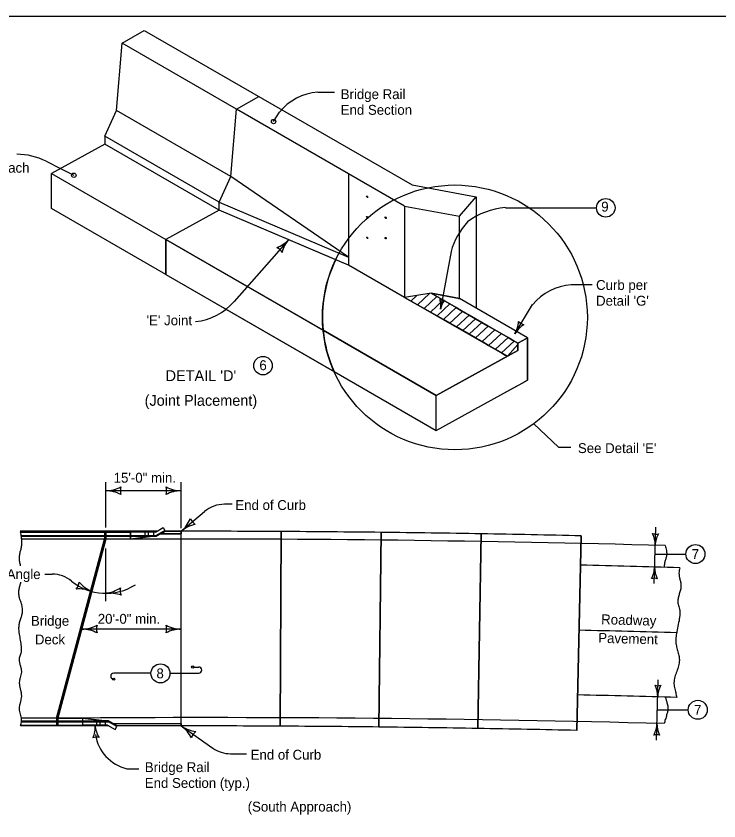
# Model space of a CAD drawing. Extents: x 10130 to 81668, y 5440 to 21644.
# Drawn here: x 18585 to 19722, y 8642 to 9944 of the extents above; entities that cross this region are included whole.
import ezdxf

# ---------------------------------------------------------------- set-up
doc = ezdxf.new("R2010")
doc.units = 0
for name, color, linetype in [('dsnCellElements', 7, 'Continuous'), ('dsnstdblockInterim', 7, 'Continuous'), ('dsnStdBlockModified', 7, 'Continuous'), ('dsnStdBlockNotModified', 7, 'Continuous'), ('dsnStdBorder', 7, 'Continuous'), ('dsnstdModifiedBlock', 7, 'Continuous'), ('Level 5', 7, 'Continuous'), ('SheetBorder', 7, 'Continuous')]:
    doc.layers.add(name, color=color, linetype=linetype)

msp = doc.modelspace()

# ---------------------------------------------------------------- linework, layer by layer
at = {"layer": 'dsnCellElements'}
for centre in [(19001.5, 9773.4), (18678.4, 9686.4)]:
    msp.add_circle(centre, 3.54, dxfattribs=at)
at = {"layer": 'dsnstdblockInterim'}
for p, q in [((18769.8, 9110.4), (18591.8, 9110.4)), ((18592.2, 9109), (18769.8, 9109)), ((18593.3, 9103.7), (18769.8, 9103.7)), ((18728, 9110.4), (18728, 9097.7)), ((18730, 9110.4), (18730, 9097.7)), ((18730, 9110.4), (18730, 9097.7)), ((18769.8, 9097.7), (18769.8, 9110.4)), ((18812.7, 9110.4), (18769.8, 9110.4)), ((18769.8, 9109), (18769.8, 9097.7)), ((18769.8, 9103.7), (18811.8, 9103.7)), ((18793.4, 9109), (18793.4, 9102.3)), ((18798.8, 9109), (18798.8, 9102.3)), ((18807.3, 9109), (18807.3, 9102.3)), ((18810.4, 9109), (18822.8, 9116.2)), ((18825.4, 9111.5), (18811.8, 9103.7)), ((18826.1, 9110.4), (18812.2, 9102.3)), ((18822.8, 9116.2), (18825.4, 9111.5)), ((18826.1, 9110.4), (18825.4, 9111.5)), ((18593.5, 9102.3), (18769.8, 9102.3)), ((18769.8, 9097.7), (18594, 9097.7)), ((18652.4, 8808.1), (18730, 9097.7)), ((18652.4, 8808.1), (18730, 9097.7)), ((18769.8, 9102.3), (18812.2, 9102.3)), ((18769.8, 9097.7), (18805.8, 9102.3)), ((18692.2, 8808.1), (18593.7, 8808.1)), ((18650.4, 8808.1), (18650.4, 8795.4)), ((18652.4, 8808.1), (18652.4, 8795.4)), ((18652.4, 8808.1), (18652.4, 8795.4)), ((18692.2, 8808.1), (18692.2, 8795.4)), ((18692.2, 8808.1), (18728.2, 8803.4)), ((18692.2, 8795.4), (18592.2, 8795.4)), ((18592.6, 8796.7), (18692.2, 8796.7)), ((18593.5, 8802.1), (18692.2, 8802.1)), ((18593.6, 8803.4), (18692.2, 8803.4)), ((18692.2, 8803.4), (18734.6, 8803.4)), ((18692.2, 8802.1), (18734.2, 8802.1)), ((18735.1, 8795.4), (18692.2, 8795.4)), ((18715.8, 8796.7), (18715.8, 8803.4)), ((18721.2, 8796.7), (18721.2, 8803.4)), ((18729.7, 8796.7), (18729.7, 8803.4)), ((18732.8, 8796.7), (18745.2, 8789.6)), ((18747.9, 8794.2), (18734.2, 8802.1)), ((18748.5, 8795.4), (18734.6, 8803.4)), ((18745.2, 8789.6), (18747.9, 8794.2)), ((18748.5, 8795.4), (18747.9, 8794.2))]:
    msp.add_line(p, q, dxfattribs=at)
for points in [[(18810.4, 9109), (18769.8, 9109), (18769.8, 9109), (18769.8, 9109)], [(18732.8, 8796.7), (18692.2, 8796.7), (18692.2, 8796.7), (18692.2, 8796.7)]]:
    msp.add_lwpolyline(points, dxfattribs=at)
for points in [[(18592.2, 9054.3), (18590.9, 9060.9), (18590.4, 9067.5), (18591.1, 9073.8), (18592.6, 9080), (18593.9, 9086.2), (18594.4, 9092.5), (18594.1, 9096.7), (18593.7, 9100.9), (18592.1, 9109.3)], [(18592.2, 8795.4), (18593.3, 8800.4), (18593.6, 8802.9), (18593.8, 8805.4), (18593.4, 8809.9), (18592.2, 8814.3), (18591, 8818.8), (18590.5, 8823.2), (18591, 8828.3), (18592.2, 8833.4), (18593.4, 8838.5), (18594, 8843.6), (18593.5, 8849), (18592.3, 8854.5), (18591.2, 8859.9), (18590.7, 8865.4), (18591.2, 8869.7), (18592.3, 8873.9), (18593.4, 8878.2), (18594, 8882.4), (18593.5, 8887.8), (18592.2, 8893.1), (18590.9, 8898.4), (18590.5, 8903.8), (18591, 8907), (18592.1, 8910.2), (18593.2, 8913.4), (18593.8, 8916.6), (18593.8, 8921.5), (18593.3, 8926.4), (18591.8, 8936.4), (18590.2, 8946.3), (18589.6, 8953.7), (18589.7, 8956.1), (18590.7, 8962.6), (18592.6, 8969), (18594.5, 8975.4), (18595.4, 8981.8), (18595.3, 8985.6), (18594.6, 8989.3), (18592.4, 8996.8), (18590.2, 9004.3), (18589.5, 9008.1), (18589.3, 9010), (18589.3, 9011.8), (18590, 9017.4), (18591.4, 9022.9), (18592.9, 9028.1)]]:
    msp.add_spline(points, degree=3, dxfattribs=at)
at = {"layer": 'dsnStdBlockNotModified'}
for centre in [(18870.6, 8890.7), (18742.9, 8871)]:
    msp.add_circle(centre, 1.78, dxfattribs=at)
for centre, radius, start, end in [((19355.4, 9452.1), 42.5, 328.7108, 356.7833), ((19428.1, 9408), 42.5, 120.6383, 148.7108), ((19410.3, 9460.5), 16.4, 220.9775, 256.4442), ((18670.5, 8793), 42.5, 336.294, 4.3665), ((18755.2, 8799.5), 42.5, 184.3665, 212.439), ((18715.5, 8760.7), 16.4, 76.6331, 112.0998)]:
    msp.add_arc(centre, radius, start, end, dxfattribs=at)
at = {"layer": 'dsnStdBorder'}
for p, q in [((18792.4, 9920.9), (19158.4, 9709.6)), ((18941.6, 9793.5), (18756.6, 9900.3)), ((19073, 9821), (19099.8, 9821)), ((18932.1, 9684.3), (18747.2, 9791.1)), ((19122.6, 9688.9), (18941.6, 9793.5)), ((19001.5, 9773.4), (19010.8, 9788.6)), ((18913.3, 9643), (18728.3, 9749.8)), ((18728.3, 9749.8), (18728.3, 9736.7)), ((18633.7, 9709), (18657, 9697.2)), ((19158.4, 9709.6), (19225.7, 9670.8)), ((18657, 9697.2), (18678.4, 9686.4)), ((19122.6, 9688.9), (19122.6, 9541.1)), ((19213.1, 9636.7), (19122.6, 9688.9)), ((19225.7, 9670.8), (19329, 9651.4)), ((19329, 9651.4), (19329, 9471.3)), ((18913.3, 9629.9), (18827.4, 9582.3)), ((18913.3, 9629.9), (18827.4, 9582.3)), ((19102, 9549.8), (18913.3, 9629.9)), ((19122.6, 9541.1), (18913.3, 9629.9)), ((19213.1, 9636.7), (19213.1, 9488.8)), ((19213.1, 9636.7), (19302, 9620)), ((19376.4, 9634), (19523.8, 9634)), ((19302, 9486.9), (19302, 9620)), ((18827.4, 9582.3), (18827.4, 9525.7)), ((19081.6, 9435.6), (18827.4, 9582.3)), ((18827.4, 9582.3), (18827.4, 9525.7)), ((18827.4, 9582.3), (19081.6, 9435.6)), ((18827.4, 9582.3), (19264.7, 9329.8)), ((19026, 9582.6), (18937.6, 9482.2)), ((19288.6, 9562.9), (19271.4, 9469.9)), ((19122.6, 9541.1), (19102, 9549.8)), ((19213.1, 9488.8), (19122.6, 9541.1)), ((19213.1, 9488.8), (19122.6, 9541.1)), ((18827.4, 9525.7), (19264.7, 9273.2)), ((18827.4, 9525.7), (19099.4, 9368.7)), ((19482.6, 9509.5), (19516.9, 9509.5)), ((19256.5, 9495.4), (19213.1, 9488.8)), ((19256.5, 9495.4), (19213.1, 9488.8)), ((19253.7, 9495), (19234.3, 9477)), ((19296.8, 9472.2), (19256.5, 9495.4)), ((19302, 9486.9), (19256.5, 9495.4)), ((19256.5, 9495.4), (19296.8, 9472.2)), ((19396.5, 9414.6), (19256.5, 9495.4)), ((19256.5, 9495.4), (19302, 9486.9)), ((19276.3, 9453.2), (19213.1, 9488.8)), ((19213.1, 9488.8), (19213.1, 9488.8)), ((19213.1, 9488.8), (19276.3, 9453.2)), ((19376.1, 9395.6), (19213.1, 9488.8)), ((19379.7, 9393.6), (19213.1, 9488.8)), ((19213.1, 9488.8), (19213.1, 9488.8)), ((19233.4, 9491.9), (19223.7, 9482.9)), ((19265.5, 9490.2), (19244.8, 9471.1)), ((19275.9, 9484.2), (19255.4, 9465.1)), ((19412.2, 9423.3), (19302, 9486.9)), ((19412.2, 9423.3), (19302, 9486.9)), ((19286.4, 9478.2), (19265.9, 9459.2)), ((19276.3, 9453.2), (19296.8, 9472.2)), ((19296.8, 9472.2), (19276.3, 9453.2)), ((19296.8, 9472.2), (19276.3, 9453.2)), ((19307.2, 9466.2), (19296.8, 9472.2)), ((19296.8, 9472.2), (19307.2, 9466.2)), ((19391.8, 9430), (19420.4, 9477.1)), ((19286.7, 9447.2), (19307.2, 9466.2)), ((19307.2, 9466.2), (19286.7, 9447.2)), ((19307.2, 9466.2), (19286.7, 9447.2)), ((19297.1, 9441.2), (19317.6, 9460.1)), ((19317.6, 9460.1), (19297.1, 9441.2)), ((19317.6, 9460.1), (19297.1, 9441.2)), ((19317.6, 9460.1), (19307.2, 9466.2)), ((19307.2, 9466.2), (19317.6, 9460.1)), ((19328, 9454.1), (19317.6, 9460.1)), ((19317.6, 9460.1), (19328, 9454.1)), ((19276.3, 9453.2), (19286.7, 9447.2)), ((19286.7, 9447.2), (19297.1, 9441.2)), ((19307.5, 9435.2), (19328, 9454.1)), ((19328, 9454.1), (19307.5, 9435.2)), ((19328, 9454.1), (19307.5, 9435.2)), ((19338.3, 9448.2), (19318.2, 9429.6)), ((19328.3, 9423.2), (19348.8, 9442.1)), ((19348.8, 9442.1), (19328.3, 9423.2)), ((19348.8, 9442.1), (19328.3, 9423.2)), ((19359.2, 9436.1), (19348.8, 9442.1)), ((19348.8, 9442.1), (19359.2, 9436.1)), ((19081.6, 9435.6), (19264.7, 9329.8)), ((19264.7, 9329.8), (19081.6, 9435.6)), ((19297.1, 9441.2), (19307.5, 9435.2)), ((19307.5, 9435.2), (19328.3, 9423.2)), ((19338.8, 9417.2), (19359.2, 9436.1)), ((19359.2, 9436.1), (19338.8, 9417.2)), ((19359.2, 9436.1), (19338.8, 9417.2)), ((19369.7, 9430.1), (19349.3, 9411.1)), ((19328.3, 9423.2), (19338.8, 9417.2)), ((19338.8, 9417.2), (19349.3, 9411.1)), ((19380.7, 9423.7), (19360.3, 9404.8)), ((19370, 9399.2), (19390.4, 9418.1)), ((19390.4, 9418.1), (19370, 9399.2)), ((19390.4, 9418.1), (19370, 9399.2)), ((19396.5, 9414.6), (19390.4, 9418.1)), ((19390.4, 9418.1), (19396.5, 9414.6)), ((19404.4, 9418.9), (19396.5, 9414.6)), ((19396.5, 9414.6), (19404.4, 9418.9)), ((19404.4, 9418.9), (19396.5, 9414.6)), ((19412.2, 9423.3), (19404.4, 9418.9)), ((19404.4, 9418.9), (19412.2, 9423.3)), ((19412.2, 9423.3), (19404.4, 9418.9)), ((19412.2, 9355), (19412.2, 9423.3)), ((19349.3, 9411.1), (19370, 9399.2)), ((19379.7, 9393.6), (19396.5, 9412.7)), ((19396.5, 9412.7), (19379.7, 9393.6)), ((19379.7, 9393.6), (19396.5, 9412.7)), ((19396.5, 9412.7), (19396.5, 9414.6)), ((19396.5, 9402.9), (19396.5, 9414.6)), ((19396.5, 9402.9), (19396.5, 9412.7)), ((19264.7, 9329.8), (19396.5, 9402.9)), ((19264.7, 9329.8), (19379.7, 9393.6)), ((19379.7, 9393.6), (19264.7, 9329.8)), ((19370, 9399.2), (19376.1, 9395.6)), ((19379.7, 9393.6), (19376.1, 9395.6)), ((19376.1, 9395.6), (19379.7, 9393.6)), ((19396.5, 9402.9), (19379.7, 9393.6)), ((19379.7, 9393.6), (19396.5, 9402.9)), ((19099.4, 9368.7), (19264.7, 9273.2)), ((19404.4, 9350.7), (19412.2, 9355)), ((19412.2, 9355), (19404.4, 9350.7)), ((19264.7, 9273.2), (19389.3, 9342.3)), ((19369.1, 9331.1), (19404.4, 9350.7)), ((19389.3, 9342.3), (19404.4, 9350.7)), ((19264.7, 9273.2), (19264.7, 9329.8)), ((19422.2, 9284.3), (19462.5, 9246.3)), ((19462.5, 9246.3), (19482.3, 9246.3)), ((18730, 9116.3), (18730, 9189.6)), ((18852.1, 9115.6), (18852.1, 9189.6)), ((18852.1, 9175.9), (18730, 9175.9)), ((18934.3, 9154.1), (18922.1, 9154.1)), ((18852.1, 9110.4), (18889.8, 9142.3)), ((19617.1, 9025.7), (19619.6, 9117.1)), ((18852.1, 8795.4), (18852.1, 9110.4)), ((19012, 8794.9), (19013.8, 9109.9)), ((19013.8, 9109.9), (19012, 8794.9)), ((19171.9, 8793.6), (19175.6, 9108.5)), ((19175.6, 9108.5), (19171.9, 8793.6)), ((19331.9, 8791.3), (19337.3, 9106.2)), ((19337.3, 9106.2), (19331.9, 8791.3)), ((19499.1, 9103), (19491.8, 8788.1)), ((18730, 8997.1), (18730, 9082.5)), ((19618.4, 9073.5), (19647.8, 9073.5)), ((19647.8, 9073.5), (19668.4, 9073.5)), ((18631.5, 9040.9), (18643.3, 9040.9)), ((18852.1, 8952.1), (18691.4, 8952.1)), ((18870.6, 8890.7), (18880.4, 8890.7)), ((18803.2, 8880.9), (18742.9, 8880.9)), ((18833.9, 8880.9), (18880.4, 8880.9)), ((19620.9, 8772.1), (19623.6, 8870.1)), ((19622.2, 8821.5), (19651.7, 8821.5)), ((19651.7, 8821.5), (19672.3, 8821.5)), ((18592.2, 8795.4), (18592.2, 8795.4)), ((18852.1, 8795.4), (18903.2, 8759.5)), ((18931.9, 8750.4), (18957.7, 8750.4)), ((18764.2, 8726.2), (18783.7, 8726.2))]:
    msp.add_line(p, q, dxfattribs=at)
for points in [[(18756.6, 9900.3), (18792.4, 9920.9)], [(18728.3, 9749.8), (18747.2, 9791.1), (18756.6, 9900.3)], [(18941.6, 9793.5), (18977.4, 9814.1)], [(18913.3, 9629.9), (18913.3, 9643), (18932.1, 9684.3), (18941.6, 9793.5)], [(18728.3, 9736.7), (18642.4, 9689.1)], [(18913.3, 9629.9), (18728.3, 9736.7)], [(18642.4, 9632.5), (18642.4, 9689.1)], [(18642.4, 9689.1), (18827.4, 9582.3)], [(18913.3, 9643), (19122.6, 9554.1), (18932.1, 9684.3)], [(19302, 9620), (19329, 9651.4)], [(18827.4, 9525.7), (18642.4, 9632.5)], [(18913.3, 9629.9), (18827.4, 9582.3)], [(18827.4, 9525.7), (18827.4, 9582.3)], [(19213.1, 9488.8), (19213.1, 9488.8)], [(19302, 9486.9), (19301.3, 9486.5), (19302, 9486.9)], [(19297.1, 9441.2), (19286.7, 9447.2), (19276.3, 9453.2)], [(19348.8, 9442.1), (19338.3, 9448.2), (19328, 9454.1)], [(19328, 9454.1), (19338.3, 9448.2), (19348.8, 9442.1)], [(19328.3, 9423.2), (19307.5, 9435.2), (19297.1, 9441.2)], [(19390.4, 9418.1), (19380.7, 9423.7), (19359.2, 9436.1)], [(19359.2, 9436.1), (19380.7, 9423.7), (19390.4, 9418.1)], [(19376.1, 9395.6), (19370, 9399.2), (19349.3, 9411.1), (19338.8, 9417.2), (19328.3, 9423.2)], [(19412.2, 9423.3), (19412.2, 9355)], [(19396.5, 9414.6), (19396.5, 9412.7), (19396.5, 9402.9)], [(19264.7, 9273.2), (19369.1, 9331.1), (19389.3, 9342.3)]]:
    msp.add_lwpolyline(points, dxfattribs=at)
for points in [[(18812.2, 9102.3), (18805.8, 9102.3), (18769.8, 9097.7), (18730, 9097.7), (18652.4, 8808.1), (18692.2, 8808.1), (18728.2, 8803.4), (18734.6, 8803.4), (18741.6, 8799.4), (18852.1, 8799.4), (18852.1, 9106.4), (18819.2, 9106.4)], [(18819.2, 9106.4), (18826.1, 9110.4), (18852.1, 9110.4), (18852.1, 9106.4)], [(18748.5, 8795.4), (18741.6, 8799.4), (18852.1, 8799.4), (18852.1, 8795.4)], [(18852.1, 8795.4), (18852.1, 8799.4), (18852.1, 8799.4), (18852.1, 8795.4)]]:
    msp.add_lwpolyline(points, close=True, dxfattribs=at)
for centre, radius in [((19294.8, 9456.5), 214.2), ((19538.8, 9633.7), 15), ((18984.4, 9378.4), 15), ((19683.8, 9073.5), 15.4), ((18818.5, 8880.4), 15.4), ((18818.5, 8880.4), 15.4), ((18742.9, 8871), 1.78), ((19687.6, 8821.5), 15.4)]:
    msp.add_circle(centre, radius, dxfattribs=at)
for centre, radius, start, end in [((19080.7, 9730.3), 91, 94.8409, 140.1467), ((18586, 9614.5), 105.9, 63.2177, 90), ((19385.3, 9516.9), 117.5, 94.3399, 126.627), ((19401.9, 9531.9), 117.5, 137.5971, 164.7195), ((18989.7, 9614.6), 48.4, 290.4433, 318.5158), ((19062.2, 9550.5), 48.4, 138.5158, 166.5883), ((18999.1, 9552.2), 18.7, 30.7825, 66.2492), ((19294.8, 9456.5), 214.2, 154.1687, 185.6063), ((19294.8, 9456.5), 214.2, 154.1687, 185.6063), ((19490.3, 9418.7), 91, 94.8409, 140.1467), ((18867.7, 9540.6), 91, 274.8409, 320.1467), ((19276.3, 9496.5), 12.5, 241.782, 277.2487), ((19239.7, 9475.8), 32.3, 349.5153, 17.5878), ((19303.1, 9464), 32.3, 141.4428, 169.5153), ((19294.8, 9456.5), 214.2, 185.6063, 204.2018), ((19294.8, 9456.5), 214.2, 185.6063, 204.2018), ((18730, 9228.2), 52.2, 270, 298.0725), ((18773.8, 9175.9), 20.2, 162.2666, 197.7334), ((18808.3, 9175.9), 20.2, 342.2666, 17.7333), ((18852.1, 9228.2), 52.2, 241.9275, 270), ((18730, 9123.7), 52.2, 61.9275, 90), ((18852.1, 9123.7), 52.2, 90, 118.0725), ((18922.1, 9104.1), 50, 90, 130.2471), ((18818.3, 9150.2), 52.2, 310.2471, 338.3196), ((18885.5, 9138.7), 20.2, 202.5137, 237.9804), ((18885.8, 9070.5), 52.2, 102.1746, 130.2471), ((18852.1, -19100.8), 28211.2, 89.67149, 90), ((18852.1, -19100.8), 28211.2, 89.34296, 89.67149), ((18852.1, -19100.8), 28211.2, 89.01441, 89.34296), ((18852.1, -19100.8), 28211.2, 88.68583, 89.01441), ((19619.7, 9121.2), 15.5, 250.7071, 286.1738), ((19578.6, 9088.7), 40.2, 358.4404, 26.5129), ((19658.9, 9086.5), 40.2, 150.3679, 178.4404), ((18859.4, -19080.9), 28178.7, 88.4229, 90.18217), ((18852.1, -19100.8), 28163.7, 88.35903, 88.68583), ((19577.6, 9053.6), 40.2, 330.3679, 358.4404), ((19658, 9051.4), 40.2, 178.4404, 206.5129), ((18643.3, 8990.9), 50, 51.0377, 90), ((18730.5, 9098.7), 88.7, 231.0377, 302.325), ((18666.9, 9029.9), 20.2, 319.762, 355.2287), ((18727.3, 9061.3), 52.2, 219.4229, 247.4953), ((19616.9, 9018.8), 15.5, 70.7071, 106.1738), ((18687.3, 8964.8), 52.2, 67.4953, 95.5678), ((18723.8, 9061.9), 52.2, 276.8099, 304.8824), ((18773.5, 9015.2), 20.2, 169.0765, 204.5432), ((18736.2, 8958.1), 52.2, 68.7374, 96.8099), ((18691.4, 9004.3), 52.2, 270, 298.0725), ((18691.4, 8899.8), 52.2, 61.9275, 90), ((18735.2, 8952.1), 20.2, 162.2666, 197.7334), ((18808.3, 8952.1), 20.2, 342.2667, 17.7334), ((18852.1, 9004.3), 52.2, 241.9275, 270), ((18852.1, 8899.8), 52.2, 90, 118.0725), ((18851.1, -19096.1), 28053.7, 88.36129, 88.68358), ((18880.4, 8885.8), 4.92, 270, 90), ((18742.9, 8875.9), 4.92, 90, 270), ((19623.7, 8875.9), 15.5, 250.6906, 286.1573), ((19582.6, 8843.4), 40.2, 358.424, 26.4965), ((19663, 8841.2), 40.2, 150.3515, 178.424), ((18852.1, -19100.8), 27953.7, 88.35655, 88.68583), ((18894.6, -19119.9), 27928.7, 88.48408, 90.41522), ((18882.1, 8838.1), 52.2, 234.9382, 263.0107), ((18822, 8752.6), 52.2, 26.8657, 54.9382), ((18852.1, -19100.8), 27896.2, 89.67149, 90), ((18852.1, -19100.8), 27896.2, 89.34296, 89.67149), ((18852.1, -19100.8), 27896.2, 89.01441, 89.34296), ((18852.1, -19100.8), 27896.2, 88.68583, 89.01441), ((19581.5, 8800.5), 40.2, 330.3515, 358.424), ((19661.8, 8798.3), 40.2, 178.424, 206.4965), ((18779.3, 8791.1), 66.7, 188.4828, 256.8823), ((18887.9, 8770.2), 20.2, 127.2049, 162.6716), ((19620.7, 8765.7), 15.5, 70.6906, 106.1573), ((18931.9, 8800.4), 50, 234.9382, 270)]:
    msp.add_arc(centre, radius, start, end, dxfattribs=at)
for centre in [(19152.8, 9651.8), (19152.8, 9618.6), (19182.9, 9617.8), (19152.8, 9585.4), (19182.9, 9584.6)]:
    msp.add_ellipse(centre, major_axis=(0.67, -1.15), ratio=0.57735, dxfattribs=at)
for points in [[(19634.9, 9087.1), (19635.8, 9083.4), (19636.9, 9079.2), (19637.3, 9077), (19637.3, 9076), (19637.4, 9074.9), (19637.4, 9073.5), (19637.3, 9072.2), (19636.8, 9069.6), (19635.4, 9064.2), (19634, 9058.9), (19633.8, 9057.6), (19633.6, 9056.3), (19633.5, 9054.9), (19633.5, 9053.6), (19633.6, 9052.8), (19633.7, 9052)], [(19658.6, 9051.3), (19657.7, 9047.3), (19657.2, 9042.6), (19657.7, 9037.4), (19658.8, 9032.2), (19660, 9027), (19660.5, 9021.8), (19660.4, 9020.2), (19660.3, 9018.6), (19659.7, 9015.4), (19657.8, 9009), (19656.1, 9002.6), (19655.4, 8999.4), (19655.3, 8997.8), (19655.3, 8996.2), (19655.8, 8992.3), (19657, 8988.4), (19658.1, 8984.5), (19658.7, 8980.6), (19658.5, 8974.6), (19657.8, 8968.7), (19655.4, 8956.7), (19653, 8944.8), (19652.1, 8935.9), (19652, 8932.9), (19653, 8925.1), (19655, 8917.3), (19657, 8909.4), (19657.7, 8905.5), (19657.8, 8903.6), (19657.9, 8901.6), (19657.5, 8897.1), (19656.5, 8892.6), (19653.6, 8883.6), (19650.6, 8874.6), (19649.5, 8870.1), (19649.3, 8867.9), (19649.1, 8865.6), (19649.3, 8861.5), (19650, 8857.5), (19651.9, 8849.3), (19653.8, 8841.4)], [(19635.1, 8841.9), (19636.4, 8837.3), (19638.3, 8830.9), (19639, 8827.7), (19639.2, 8826.1), (19639.3, 8824.5), (19639.1, 8820.7), (19639, 8819.8), (19638.9, 8818.8), (19638.4, 8817), (19636.3, 8809.5), (19634.1, 8802), (19633.5, 8799.1)]]:
    msp.add_spline(points, degree=3, dxfattribs=at)
at = {"layer": 'dsnstdModifiedBlock'}
for p, q in [((18827.4, 9525.7), (19264.7, 9273.2)), ((18826.1, 9110.4), (18812.2, 9102.3)), ((18819.2, 9106.4), (18852.1, 9106.4)), ((18852.1, 9110.4), (18826.1, 9110.4)), ((18852.1, 9110.4), (18852.1, 9106.4)), ((18852.1, 8795.4), (18852.1, 9110.4)), ((19012, 8794.9), (19013.8, 9109.9)), ((19171.9, 8793.6), (19175.6, 9108.5)), ((19331.9, 8791.3), (19337.3, 9106.2)), ((18650.4, 8808.1), (18728, 9097.7)), ((18730, 9097.7), (18691.2, 8952.9)), ((18769.8, 9097.7), (18730, 9097.7)), ((18805.8, 9102.3), (18769.8, 9097.7)), ((18812.2, 9102.3), (18805.8, 9102.3)), ((19491.8, 8788.1), (19499.1, 9103)), ((18652.4, 8808.1), (18691.2, 8952.9)), ((18692.2, 8808.1), (18652.4, 8808.1)), ((18728.2, 8803.4), (18692.2, 8808.1)), ((18734.6, 8803.4), (18728.2, 8803.4)), ((18748.5, 8795.4), (18734.6, 8803.4)), ((18741.5, 8799.4), (18852.1, 8799.4)), ((18852.1, 8795.4), (18748.5, 8795.4)), ((18852.1, 8795.4), (18852.1, 8799.4))]:
    msp.add_line(p, q, dxfattribs=at)
for radius in [28211.2, 27896.2]:
    msp.add_arc((18852.1, -19100.8), radius, 88.68583, 90, dxfattribs=at)
at = {"layer": 'SheetBorder'}
msp.add_lwpolyline([(17332.5, 9944), (20467.5, 9944), (20467.5, 7924), (17332.5, 7924)], close=True, dxfattribs=at)

# ---------------------------------------------------------------- texts
at = {"layer": 'dsnStdBlockModified'}
for s, height, p in [('6', 16, (18978.5, 9371.1)), ('(Joint Placement)', 17.5, (18792.9, 9313.4)), ('15\'-0" min.', 16, (18742.8, 9189)), ('End of Curb', 16, (18939.7, 9144.8)), ('7', 16, (19677.9, 9065.5)), ('Skew Angle', 16, (18511.6, 9033)), ('Bridge', 16, (18609, 8957.5)), ('20\'-0" min.', 16, (18717.1, 8960.7)), ('Deck', 16, (18615.4, 8927.3)), ('8', 16, (18812, 8872.4)), ('7', 16, (19681.7, 8813.5)), ('End of Curb', 16, (18964.4, 8740.8)), ('(South Approach)', 16, (18959.6, 8656.8))]:
    msp.add_text(s, height=height, dxfattribs=at).set_placement(p)
for s, p in [('Roadway', (19531.2, 8960)), ('Pavement', (19526.5, 8930))]:
    msp.add_text(s, height=16, rotation=358.3899, dxfattribs=at).set_placement(p)
at = {"layer": 'dsnStdBorder'}
for s, height, p in [('Bridge Rail ', 16, (19110.1, 9809.7)), ('End Section', 16, (19110.1, 9784.3)), ('Approach', 16, (18515.1, 9690.6)), ('Curb per', 16, (19523.1, 9500.9)), ("Detail 'G'", 16, (19523.1, 9475.4)), ("'E' Joint", 16, (18796, 9443.7)), ("DETAIL 'D'", 17.5, (18826.8, 9353.4)), ("See Detail 'E'", 16, (19493.8, 9236.9)), ('Bridge Rail', 16, (18793.2, 8720.6)), ('End Section (typ.)', 16, (18793.2, 8695.1))]:
    msp.add_text(s, height=height, dxfattribs=at).set_placement(p)
at = {"layer": 'Level 5'}
msp.add_text('9', height=16, dxfattribs=at).set_placement((19531.5, 9627.6))

doc.saveas('drawing.dxf')
